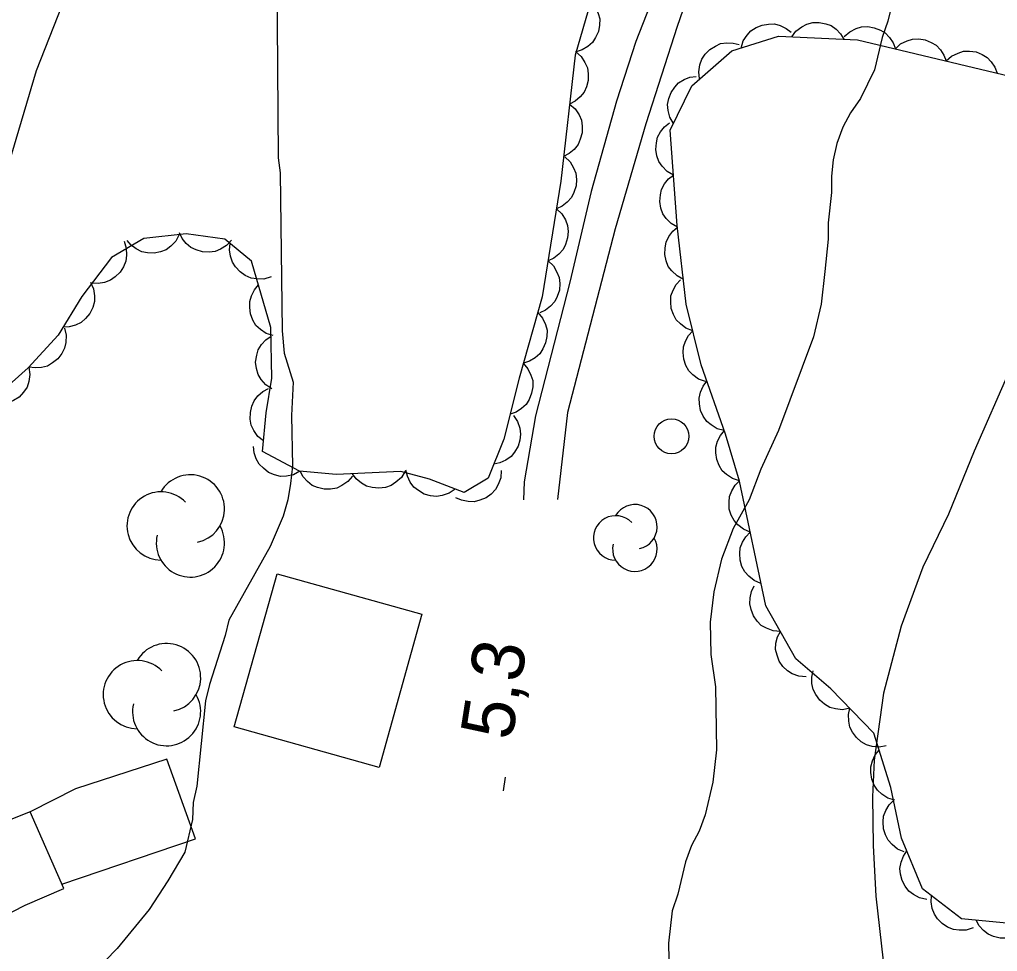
# Model space of a CAD drawing. Extents: x 282461 to 284471, y 5554090 to 5557646.
# Drawn here: x 283508.4 to 283564.3, y 5554787.2 to 5554840.5 of the extents above; entities that cross this region are included whole.
import ezdxf

# ---------------------------------------------------------------- set-up
doc = ezdxf.new("R2010")
doc.units = 0
for name, color, linetype in [('Niveau 1', 7, 'Continuous'), ('Niveau 19', 7, 'Continuous'), ('Niveau 2', 7, 'Continuous'), ('Niveau 21', 7, 'Continuous'), ('Niveau 3', 7, 'Continuous'), ('Niveau 31', 7, 'Continuous'), ('Niveau 36', 7, 'Continuous'), ('Niveau 44', 7, 'Continuous')]:
    doc.layers.add(name, color=color, linetype=linetype)

msp = doc.modelspace()

# ---------------------------------------------------------------- linework, layer by layer
at = {"layer": 'Niveau 1'}
for points in [[(283523.11, 5554842.9), (283523.17, 5554832.58), (283523.3, 5554831.71), (283523.4, 5554822.68), (283523.53, 5554821.4), (283524.03, 5554819.74), (283523.95, 5554817.83), (283523.99, 5554814.93), (283523.89, 5554813.94), (283523.73, 5554813.01)], [(283558.28, 5554841.33), (283558.06, 5554840.39), (283557.73, 5554839.46), (283557.29, 5554837.6), (283556.5, 5554835.96), (283555.93, 5554835.14), (283555.48, 5554834.32), (283555.15, 5554833.39), (283554.93, 5554832.46), (283554.83, 5554831.53), (283554.84, 5554830.6), (283554.64, 5554828.85), (283554.65, 5554827.93), (283554.45, 5554826.07), (283554.24, 5554824.21), (283553.81, 5554822.34), (283551.8, 5554816.98), (283550.79, 5554814.76), (283550.12, 5554813.01), (283549.21, 5554811.37), (283548.54, 5554809.62), (283548.11, 5554807.75), (283547.9, 5554806.01)], [(283523.73, 5554813.01), (283523.46, 5554812.08), (283522.73, 5554810.33), (283520.35, 5554806.12), (283520.14, 5554805.24), (283519.25, 5554802.44), (283519.03, 5554801.51), (283518.53, 5554796.63), (283518.31, 5554795.7), (283518.27, 5554794.72), (283517.83, 5554792.85), (283516.87, 5554791.21), (283515.79, 5554789.57), (283513.97, 5554787.34), (283513.28, 5554786.63), (283512.48, 5554786.04), (283510.81, 5554785.09), (283509.2, 5554783.9), (283508.46, 5554783.25), (283507.6, 5554782.83), (283506.79, 5554782.3), (283506.3, 5554781.83)], [(283547.9, 5554806.01), (283547.93, 5554804.15), (283548.19, 5554802.3), (283548.25, 5554798.71), (283548.04, 5554796.85), (283547.61, 5554794.99), (283547.27, 5554794.05), (283546.82, 5554793.23), (283546.49, 5554792.3), (283546.05, 5554790.44), (283545.72, 5554789.5), (283545.51, 5554787.65), (283545.56, 5554784.86)]]:
    msp.add_lwpolyline(points, dxfattribs=at)
at = {"layer": 'Niveau 19'}
for points in [[(283553.73, 5554889.88), (283551.94, 5554872.28), (283550.03, 5554860.36), (283548.7, 5554855.2), (283545.28, 5554843.42), (283543.65, 5554839.23), (283542.53, 5554835.81), (283541.08, 5554830.64), (283539.86, 5554825.47), (283537.91, 5554817.81), (283537.26, 5554814.04), (283537.21, 5554813)], [(283555.84, 5554886.97), (283555.25, 5554882.56), (283554.91, 5554878.86), (283554.09, 5554871.57), (283552.89, 5554864.43), (283551.06, 5554856.89), (283548.22, 5554846.5), (283546.01, 5554840.09), (283544.21, 5554834.51), (283542.46, 5554828.51), (283539.74, 5554818), (283539.16, 5554813.02)], [(283510.81, 5554791.02), (283518.44, 5554793.62), (283516.81, 5554798.17), (283511.58, 5554796.47), (283508.99, 5554795.15)]]:
    msp.add_lwpolyline(points, dxfattribs=at)
at = {"layer": 'Niveau 2'}
for points in [[(283507.79, 5554832.28), (283509.35, 5554837.57), (283511.33, 5554842.63), (283512.52, 5554845.13), (283513.03, 5554845.89), (283513.77, 5554847.47), (283514.45, 5554849.15), (283517.57, 5554855.96), (283518.91, 5554860.27), (283520.08, 5554864.74), (283520.36, 5554865.56), (283520.53, 5554866.43), (283521.42, 5554869.34), (283523.41, 5554873.59), (283524.14, 5554875.85)], [(283565.04, 5554820.45), (283563, 5554815.79), (283561.53, 5554812.18), (283560.06, 5554809.15), (283558.82, 5554805.78)], [(283558.82, 5554805.78), (283557.81, 5554801.94), (283557.28, 5554798.11)], [(283557.28, 5554798.11), (283557.19, 5554796.02), (283557.22, 5554793.24), (283557.37, 5554790.34), (283558.01, 5554784.78)]]:
    msp.add_lwpolyline(points, dxfattribs=at)
at = {"layer": 'Niveau 21'}
msp.add_lwpolyline([(283503.66, 5554787.24), (283508.7, 5554789.81), (283510.92, 5554790.77), (283508.99, 5554795.15), (283506.37, 5554794.12)], dxfattribs=at)
at = {"layer": 'Niveau 3'}
msp.add_line((283536.07, 5554796.35), (283536.19, 5554797.14), dxfattribs=at)
at = {"layer": 'Niveau 31'}
msp.add_lwpolyline([(283520.67, 5554800.02), (283523.12, 5554808.78), (283531.4, 5554806.46), (283528.96, 5554797.7), (283520.67, 5554800.02)], dxfattribs=at)
at = {"layer": 'Niveau 36'}
msp.add_circle((283545.682, 5554816.642), 1, dxfattribs=at)
at = {"layer": 'Niveau 44'}
for points in [[(283541.93, 5554844.5), (283540.17, 5554838.45), (283539.35, 5554831.24), (283538.29, 5554824.62), (283536.97, 5554819.96), (283536.09, 5554816.47), (283535.2, 5554814.25), (283533.82, 5554813.42), (283531.83, 5554814.19), (283530.2, 5554814.63), (283526.49, 5554814.46), (283524.4, 5554814.65), (283522.29, 5554815.78), (283522.49, 5554817.99), (283522.81, 5554819.96), (283522.76, 5554822.86), (283521.66, 5554826.67), (283520.13, 5554827.92), (283517.92, 5554828.23), (283515.49, 5554827.96), (283513.65, 5554826.88), (283511.94, 5554824.65), (283510.59, 5554822.43), (283508.87, 5554820.55), (283506.47, 5554818.42)], [(283541.07, 5554841.54), (283541.34, 5554841.21), (283541.49, 5554840.84), (283541.58, 5554840.52), (283541.57, 5554840.16), (283541.5, 5554839.8), (283541.33, 5554839.45), (283541.16, 5554839.17), (283540.89, 5554838.94), (283540.57, 5554838.75), (283540.23, 5554838.64)], [(283549.66, 5554838.85), (283549.78, 5554839.26), (283550.01, 5554839.59), (283550.22, 5554839.84), (283550.52, 5554840.03), (283550.86, 5554840.17), (283551.24, 5554840.22), (283551.57, 5554840.24), (283551.9, 5554840.14), (283552.24, 5554839.98), (283552.52, 5554839.76)], [(283552.56, 5554839.5), (283552.8, 5554839.83), (283553.13, 5554840.07), (283553.42, 5554840.23), (283553.76, 5554840.31), (283554.13, 5554840.32), (283554.51, 5554840.24), (283554.82, 5554840.14), (283555.1, 5554839.93), (283555.36, 5554839.67), (283555.55, 5554839.36)], [(283555.57, 5554839.51), (283555.88, 5554839.79), (283556.25, 5554839.97), (283556.56, 5554840.07), (283556.91, 5554840.08), (283557.28, 5554840.02), (283557.63, 5554839.87), (283557.91, 5554839.72), (283558.15, 5554839.46), (283558.36, 5554839.15), (283558.49, 5554838.81)], [(283565.64, 5554788.72), (283562.27, 5554789.04), (283560.04, 5554790.76), (283558.84, 5554793.65), (283558.23, 5554796.54), (283557.26, 5554799.66), (283554.79, 5554802.19), (283552.8, 5554803.91), (283551.07, 5554806.95), (283549.57, 5554814.08), (283548.77, 5554816.77), (283547.38, 5554820.73), (283546.53, 5554824.2), (283546.01, 5554828.71), (283545.6, 5554834.15), (283546.84, 5554836.7), (283549.14, 5554838.69), (283551.8, 5554839.53), (283556.33, 5554839.33), (283565.44, 5554837.15)], [(283558.49, 5554838.81), (283558.79, 5554839.1), (283559.16, 5554839.27), (283559.47, 5554839.37), (283559.83, 5554839.38), (283560.19, 5554839.33), (283560.54, 5554839.18), (283560.83, 5554839.02), (283561.07, 5554838.76), (283561.27, 5554838.45), (283561.4, 5554838.12)], [(283547.29, 5554837.09), (283547.24, 5554837.5), (283547.31, 5554837.9), (283547.41, 5554838.22), (283547.61, 5554838.51), (283547.87, 5554838.77), (283548.19, 5554838.97), (283548.49, 5554839.11), (283548.84, 5554839.15), (283549.21, 5554839.14), (283549.55, 5554839.05)], [(283540.19, 5554838.65), (283540.51, 5554838.37), (283540.73, 5554838.03), (283540.87, 5554837.73), (283540.92, 5554837.38), (283540.91, 5554837), (283540.81, 5554836.63), (283540.68, 5554836.33), (283540.45, 5554836.06), (283540.17, 5554835.82), (283539.85, 5554835.65)], [(283561.4, 5554838.12), (283561.71, 5554838.4), (283562.08, 5554838.57), (283562.39, 5554838.68), (283562.74, 5554838.68), (283563.11, 5554838.63), (283563.46, 5554838.48), (283563.74, 5554838.32), (283563.98, 5554838.06), (283564.19, 5554837.76), (283564.32, 5554837.42)], [(283545.79, 5554834.54), (283545.58, 5554834.9), (283545.49, 5554835.29), (283545.46, 5554835.62), (283545.52, 5554835.97), (283545.66, 5554836.31), (283545.88, 5554836.62), (283546.09, 5554836.87), (283546.4, 5554837.05), (283546.74, 5554837.18), (283547.1, 5554837.23)], [(283539.85, 5554835.65), (283540.17, 5554835.37), (283540.39, 5554835.03), (283540.53, 5554834.73), (283540.58, 5554834.38), (283540.57, 5554834.01), (283540.46, 5554833.64), (283540.34, 5554833.33), (283540.11, 5554833.06), (283539.83, 5554832.82), (283539.51, 5554832.65)], [(283545.79, 5554831.59), (283545.43, 5554831.8), (283545.15, 5554832.09), (283544.96, 5554832.36), (283544.84, 5554832.69), (283544.78, 5554833.06), (283544.82, 5554833.44), (283544.88, 5554833.76), (283545.06, 5554834.06), (283545.29, 5554834.35), (283545.57, 5554834.58)], [(283539.57, 5554832.64), (283539.88, 5554832.35), (283540.08, 5554832), (283540.21, 5554831.69), (283540.25, 5554831.34), (283540.22, 5554830.97), (283540.1, 5554830.6), (283539.96, 5554830.31), (283539.72, 5554830.04), (283539.43, 5554829.81), (283539.1, 5554829.66)], [(283546.02, 5554828.6), (283545.66, 5554828.81), (283545.38, 5554829.1), (283545.18, 5554829.37), (283545.07, 5554829.7), (283545.01, 5554830.07), (283545.05, 5554830.45), (283545.11, 5554830.77), (283545.28, 5554831.08), (283545.51, 5554831.37), (283545.79, 5554831.59)], [(283539.1, 5554829.66), (283539.4, 5554829.37), (283539.61, 5554829.02), (283539.73, 5554828.71), (283539.77, 5554828.36), (283539.74, 5554827.99), (283539.62, 5554827.62), (283539.48, 5554827.33), (283539.24, 5554827.06), (283538.95, 5554826.83), (283538.62, 5554826.68)], [(283517.52, 5554828.19), (283517.33, 5554827.81), (283517.04, 5554827.52), (283516.78, 5554827.32), (283516.45, 5554827.19), (283516.08, 5554827.12), (283515.7, 5554827.14), (283515.38, 5554827.19), (283515.06, 5554827.36), (283514.76, 5554827.58), (283514.53, 5554827.85)], [(283520.51, 5554827.87), (283520.23, 5554827.55), (283519.88, 5554827.34), (283519.58, 5554827.21), (283519.23, 5554827.17), (283518.85, 5554827.19), (283518.49, 5554827.31), (283518.19, 5554827.44), (283517.92, 5554827.67), (283517.69, 5554827.96), (283517.53, 5554828.29)], [(283546.37, 5554825.62), (283546, 5554825.82), (283545.71, 5554826.1), (283545.5, 5554826.36), (283545.37, 5554826.69), (283545.3, 5554827.05), (283545.32, 5554827.43), (283545.37, 5554827.75), (283545.53, 5554828.07), (283545.75, 5554828.37), (283546.02, 5554828.6)], [(283514.36, 5554827.8), (283514.49, 5554827.4), (283514.5, 5554827), (283514.47, 5554826.66), (283514.33, 5554826.34), (283514.13, 5554826.03), (283513.85, 5554825.76), (283513.59, 5554825.57), (283513.25, 5554825.45), (283512.88, 5554825.39), (283512.52, 5554825.41)], [(283522.77, 5554825.77), (283522.36, 5554825.64), (283521.96, 5554825.65), (283521.63, 5554825.69), (283521.3, 5554825.84), (283521, 5554826.05), (283520.74, 5554826.34), (283520.56, 5554826.61), (283520.45, 5554826.94), (283520.4, 5554827.31), (283520.43, 5554827.67)], [(283538.62, 5554826.68), (283538.93, 5554826.39), (283539.13, 5554826.04), (283539.26, 5554825.73), (283539.29, 5554825.38), (283539.27, 5554825.01), (283539.14, 5554824.64), (283539, 5554824.35), (283538.76, 5554824.08), (283538.47, 5554823.85), (283538.14, 5554823.7)], [(283512.44, 5554825.47), (283512.61, 5554825.08), (283512.67, 5554824.68), (283512.67, 5554824.35), (283512.57, 5554824.01), (283512.4, 5554823.67), (283512.15, 5554823.38), (283511.91, 5554823.16), (283511.59, 5554823.01), (283511.23, 5554822.91), (283510.87, 5554822.89)], [(283522.89, 5554822.4), (283522.49, 5554822.53), (283522.16, 5554822.76), (283521.91, 5554822.99), (283521.73, 5554823.29), (283521.6, 5554823.64), (283521.55, 5554824.02), (283521.55, 5554824.35), (283521.66, 5554824.68), (283521.82, 5554825.02), (283522.06, 5554825.3)], [(283546.9, 5554822.68), (283546.51, 5554822.82), (283546.19, 5554823.07), (283545.95, 5554823.3), (283545.79, 5554823.61), (283545.67, 5554823.96), (283545.64, 5554824.34), (283545.65, 5554824.67), (283545.77, 5554825), (283545.95, 5554825.32), (283546.19, 5554825.59)], [(283538.04, 5554823.72), (283538.31, 5554823.4), (283538.47, 5554823.03), (283538.56, 5554822.71), (283538.55, 5554822.35), (283538.48, 5554821.99), (283538.32, 5554821.64), (283538.14, 5554821.36), (283537.88, 5554821.13), (283537.56, 5554820.94), (283537.21, 5554820.82)], [(283510.95, 5554822.83), (283511.05, 5554822.42), (283511.03, 5554822.01), (283510.96, 5554821.68), (283510.8, 5554821.37), (283510.57, 5554821.07), (283510.27, 5554820.84), (283509.99, 5554820.66), (283509.64, 5554820.58), (283509.27, 5554820.55), (283508.91, 5554820.6)], [(283547.62, 5554819.77), (283547.22, 5554819.91), (283546.9, 5554820.16), (283546.67, 5554820.39), (283546.5, 5554820.7), (283546.38, 5554821.05), (283546.35, 5554821.43), (283546.36, 5554821.76), (283546.48, 5554822.09), (283546.66, 5554822.41), (283546.9, 5554822.68)], [(283522.82, 5554819.36), (283522.47, 5554819.59), (283522.21, 5554819.9), (283522.03, 5554820.18), (283521.93, 5554820.52), (283521.89, 5554820.89), (283521.95, 5554821.28), (283522.03, 5554821.59), (283522.22, 5554821.89), (283522.47, 5554822.17), (283522.77, 5554822.38)], [(283537.19, 5554820.83), (283537.47, 5554820.51), (283537.64, 5554820.14), (283537.74, 5554819.83), (283537.74, 5554819.47), (283537.68, 5554819.11), (283537.53, 5554818.75), (283537.37, 5554818.47), (283537.1, 5554818.23), (283536.79, 5554818.03), (283536.45, 5554817.9)], [(283508.92, 5554820.59), (283508.97, 5554820.18), (283508.91, 5554819.77), (283508.81, 5554819.46), (283508.61, 5554819.16), (283508.36, 5554818.89), (283508.03, 5554818.69), (283507.74, 5554818.54), (283507.39, 5554818.49), (283507.01, 5554818.5), (283506.66, 5554818.59)], [(283548.7, 5554816.97), (283548.3, 5554817.07), (283547.95, 5554817.29), (283547.7, 5554817.49), (283547.5, 5554817.79), (283547.35, 5554818.12), (283547.28, 5554818.5), (283547.26, 5554818.82), (283547.35, 5554819.17), (283547.49, 5554819.51), (283547.71, 5554819.79)], [(283522.34, 5554816.38), (283522.02, 5554816.64), (283521.79, 5554816.98), (283521.64, 5554817.28), (283521.58, 5554817.63), (283521.59, 5554818), (283521.68, 5554818.37), (283521.8, 5554818.68), (283522.02, 5554818.96), (283522.3, 5554819.21), (283522.62, 5554819.38)], [(283536.64, 5554817.84), (283536.88, 5554817.49), (283537, 5554817.1), (283537.05, 5554816.77), (283537.01, 5554816.42), (283536.9, 5554816.07), (283536.7, 5554815.74), (283536.5, 5554815.48), (283536.21, 5554815.28), (283535.87, 5554815.12), (283535.52, 5554815.04)], [(283549.57, 5554814.1), (283549.17, 5554814.22), (283548.83, 5554814.45), (283548.59, 5554814.67), (283548.4, 5554814.97), (283548.27, 5554815.32), (283548.22, 5554815.7), (283548.22, 5554816.02), (283548.32, 5554816.36), (283548.48, 5554816.69), (283548.71, 5554816.97)], [(283524.42, 5554814.64), (283524.05, 5554814.44), (283523.65, 5554814.37), (283523.32, 5554814.35), (283522.97, 5554814.43), (283522.63, 5554814.57), (283522.33, 5554814.81), (283522.09, 5554815.04), (283521.92, 5554815.35), (283521.8, 5554815.7), (283521.76, 5554816.06)], [(283527.43, 5554814.37), (283527.17, 5554814.05), (283526.83, 5554813.82), (283526.53, 5554813.67), (283526.18, 5554813.62), (283525.81, 5554813.62), (283525.43, 5554813.72), (283525.13, 5554813.83), (283524.85, 5554814.05), (283524.6, 5554814.33), (283524.43, 5554814.65)], [(283533.3, 5554813.62), (283532.96, 5554813.38), (283532.57, 5554813.26), (283532.24, 5554813.2), (283531.89, 5554813.24), (283531.53, 5554813.34), (283531.2, 5554813.54), (283530.94, 5554813.73), (283530.73, 5554814.02), (283530.57, 5554814.36), (283530.49, 5554814.71)], [(283535.93, 5554814.69), (283535.91, 5554814.27), (283535.77, 5554813.88), (283535.61, 5554813.59), (283535.37, 5554813.34), (283535.07, 5554813.12), (283534.71, 5554812.98), (283534.39, 5554812.89), (283534.04, 5554812.91), (283533.67, 5554812.98), (283533.34, 5554813.13)], [(283530.45, 5554814.64), (283530.23, 5554814.28), (283529.92, 5554814.01), (283529.65, 5554813.83), (283529.31, 5554813.72), (283528.94, 5554813.67), (283528.56, 5554813.72), (283528.24, 5554813.79), (283527.94, 5554813.97), (283527.65, 5554814.21), (283527.43, 5554814.5)], [(283550.18, 5554811.16), (283549.8, 5554811.32), (283549.48, 5554811.58), (283549.26, 5554811.82), (283549.1, 5554812.13), (283548.99, 5554812.48), (283548.98, 5554812.87), (283549, 5554813.19), (283549.13, 5554813.52), (283549.32, 5554813.84), (283549.57, 5554814.1)], [(283550.8, 5554808.23), (283550.41, 5554808.39), (283550.1, 5554808.64), (283549.87, 5554808.88), (283549.71, 5554809.2), (283549.61, 5554809.55), (283549.59, 5554809.93), (283549.61, 5554810.26), (283549.74, 5554810.59), (283549.93, 5554810.9), (283550.18, 5554811.16)], [(283551.91, 5554805.48), (283551.49, 5554805.51), (283551.11, 5554805.66), (283550.82, 5554805.82), (283550.58, 5554806.07), (283550.37, 5554806.38), (283550.24, 5554806.74), (283550.16, 5554807.05), (283550.18, 5554807.4), (283550.26, 5554807.76), (283550.42, 5554808.09)], [(283553.39, 5554802.88), (283552.97, 5554802.91), (283552.59, 5554803.06), (283552.31, 5554803.22), (283552.06, 5554803.47), (283551.85, 5554803.77), (283551.72, 5554804.13), (283551.64, 5554804.45), (283551.66, 5554804.8), (283551.75, 5554805.16), (283551.91, 5554805.48)], [(283555.88, 5554801.08), (283555.47, 5554801), (283555.06, 5554801.05), (283554.74, 5554801.13), (283554.44, 5554801.31), (283554.16, 5554801.55), (283553.94, 5554801.87), (283553.79, 5554802.15), (283553.72, 5554802.5), (283553.71, 5554802.87), (283553.78, 5554803.22)], [(283557.97, 5554798.93), (283557.56, 5554798.86), (283557.16, 5554798.9), (283556.84, 5554798.99), (283556.54, 5554799.17), (283556.26, 5554799.41), (283556.04, 5554799.72), (283555.88, 5554800.01), (283555.82, 5554800.35), (283555.81, 5554800.72), (283555.88, 5554801.08)], [(283558.45, 5554795.82), (283558.05, 5554795.94), (283557.71, 5554796.17), (283557.47, 5554796.39), (283557.28, 5554796.69), (283557.14, 5554797.03), (283557.09, 5554797.41), (283557.08, 5554797.73), (283557.18, 5554798.07), (283557.34, 5554798.41), (283557.56, 5554798.69)], [(283559, 5554792.87), (283558.62, 5554793.03), (283558.3, 5554793.29), (283558.08, 5554793.53), (283557.92, 5554793.84), (283557.81, 5554794.19), (283557.79, 5554794.58), (283557.82, 5554794.9), (283557.94, 5554795.23), (283558.14, 5554795.55), (283558.38, 5554795.81)], [(283560.29, 5554790.15), (283559.88, 5554790.23), (283559.53, 5554790.43), (283559.26, 5554790.62), (283559.05, 5554790.9), (283558.88, 5554791.23), (283558.79, 5554791.6), (283558.75, 5554791.92), (283558.82, 5554792.27), (283558.95, 5554792.62), (283559.14, 5554792.92)], [(283562.94, 5554788.52), (283562.54, 5554788.39), (283562.14, 5554788.38), (283561.81, 5554788.42), (283561.48, 5554788.56), (283561.17, 5554788.76), (283560.91, 5554789.04), (283560.72, 5554789.3), (283560.6, 5554789.63), (283560.54, 5554790), (283560.56, 5554790.36)], [(283566.09, 5554788.68), (283565.83, 5554788.35), (283565.49, 5554788.13), (283565.19, 5554787.99), (283564.85, 5554787.93), (283564.48, 5554787.93), (283564.11, 5554788.03), (283563.8, 5554788.15), (283563.53, 5554788.37), (283563.28, 5554788.64), (283563.11, 5554788.96)]]:
    msp.add_lwpolyline(points, dxfattribs=at)
for centre, radius, start, end in [((283518.157, 5554812.49), 1.951, 282.2692, 149.7263), ((283516.479, 5554811.515), 1.951, 44.1154, 269.804), ((283543.586, 5554811.464), 1.275, 282.2692, 149.7263), ((283542.49, 5554810.826), 1.275, 44.1154, 269.804), ((283518.157, 5554810.539), 1.951, 166.9369, 29.6212), ((283543.586, 5554810.189), 1.275, 166.9369, 29.6212), ((283516.796, 5554802.837), 1.951, 282.2692, 149.7263), ((283515.118, 5554801.862), 1.951, 44.1154, 269.804), ((283516.796, 5554800.886), 1.951, 166.9369, 29.6212)]:
    msp.add_arc(centre, radius, start, end, dxfattribs=at)

# ---------------------------------------------------------------- texts
at = {"layer": 'Niveau 3'}
msp.add_text('5,3  ', height=3, rotation=81.0957, dxfattribs=at).set_placement((283536.55, 5554799.19))

doc.saveas('drawing.dxf')
